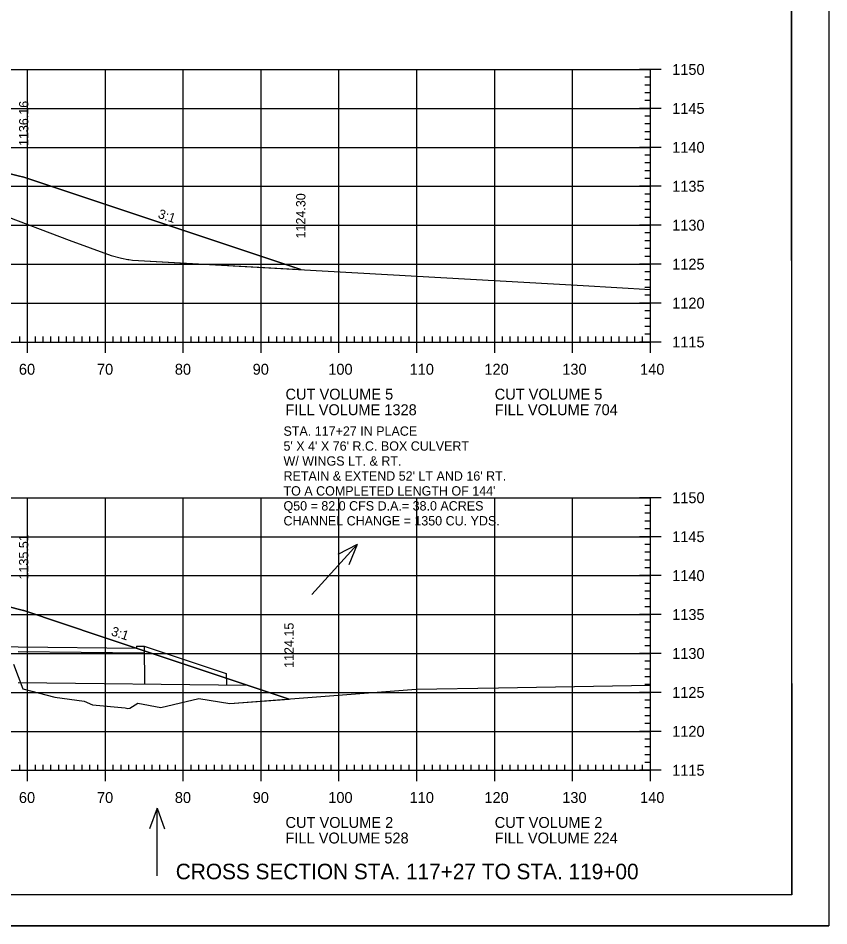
# Model space of a CAD drawing. Extents: x 1322838 to 1324533, y 339903 to 351025.
# Drawn here: x 1323762.5 to 1323866.6, y 340756.5 to 340873 of the extents above; entities that cross this region are included whole.
import ezdxf

# ---------------------------------------------------------------- set-up
doc = ezdxf.new("R2010")
doc.units = 0
for name, color, linetype in [('R_Axis', 7, 'Continuous'), ('R_Axis Annot', 7, 'Continuous'), ('R_Border', 7, 'Continuous'), ('R_Border Notes', 7, 'Continuous'), ('R_Draft', 7, 'Continuous'), ('R_Exist Surface', 7, 'Continuous'), ('R_Fin Surface', 7, 'Continuous'), ('R_Fin Surface Annot', 7, 'Continuous'), ('R_Grid', 7, 'Continuous'), ('R_No Plot', 7, 'Continuous'), ('R_Water', 7, 'Continuous'), ('R_Water Annot', 7, 'Continuous')]:
    doc.layers.add(name, color=color, linetype=linetype)

msp = doc.modelspace()

# ---------------------------------------------------------------- linework, layer by layer
at = {"layer": 'R_Axis'}
for p, q in [((1323845.12, 340866.45), (1323842.32, 340866.45)), ((1323843.72, 340831.45), (1323843.72, 340866.45)), ((1323843.72, 340865.45), (1323843.02, 340865.45)), ((1323843.72, 340864.45), (1323843.02, 340864.45)), ((1323843.72, 340863.45), (1323843.02, 340863.45)), ((1323843.72, 340862.45), (1323843.02, 340862.45)), ((1323845.12, 340861.45), (1323842.32, 340861.45)), ((1323843.72, 340860.45), (1323843.02, 340860.45)), ((1323843.72, 340859.45), (1323843.02, 340859.45)), ((1323843.72, 340858.45), (1323843.02, 340858.45)), ((1323843.72, 340857.45), (1323843.02, 340857.45)), ((1323845.12, 340856.45), (1323842.32, 340856.45)), ((1323843.72, 340855.45), (1323843.02, 340855.45)), ((1323843.72, 340854.45), (1323843.02, 340854.45)), ((1323843.72, 340853.45), (1323843.02, 340853.45)), ((1323843.72, 340852.45), (1323843.02, 340852.45)), ((1323845.12, 340851.45), (1323842.32, 340851.45)), ((1323843.72, 340850.45), (1323843.02, 340850.45)), ((1323843.72, 340849.45), (1323843.02, 340849.45)), ((1323843.72, 340848.45), (1323843.02, 340848.45)), ((1323843.72, 340847.45), (1323843.02, 340847.45)), ((1323845.12, 340846.45), (1323842.32, 340846.45)), ((1323843.72, 340845.45), (1323843.02, 340845.45)), ((1323843.72, 340844.45), (1323843.02, 340844.45)), ((1323843.72, 340843.45), (1323843.02, 340843.45)), ((1323843.72, 340842.45), (1323843.02, 340842.45)), ((1323845.12, 340841.45), (1323842.32, 340841.45)), ((1323843.72, 340840.45), (1323843.02, 340840.45)), ((1323843.72, 340839.45), (1323843.02, 340839.45)), ((1323843.72, 340838.45), (1323843.02, 340838.45)), ((1323843.72, 340837.45), (1323843.02, 340837.45)), ((1323845.12, 340836.45), (1323842.32, 340836.45)), ((1323843.72, 340835.45), (1323843.02, 340835.45)), ((1323843.72, 340834.45), (1323843.02, 340834.45)), ((1323763.72, 340830.05), (1323763.72, 340832.85)), ((1323773.72, 340830.05), (1323773.72, 340832.85)), ((1323783.72, 340830.05), (1323783.72, 340832.85)), ((1323793.72, 340830.05), (1323793.72, 340832.85)), ((1323803.72, 340830.05), (1323803.72, 340832.85)), ((1323813.72, 340830.05), (1323813.72, 340832.85)), ((1323823.72, 340830.05), (1323823.72, 340832.85)), ((1323833.72, 340830.05), (1323833.72, 340832.85)), ((1323843.72, 340833.45), (1323843.02, 340833.45)), ((1323843.72, 340830.05), (1323843.72, 340832.85)), ((1323563.72, 340831.45), (1323843.72, 340831.45)), ((1323762.72, 340831.45), (1323762.72, 340832.15)), ((1323764.72, 340831.45), (1323764.72, 340832.15)), ((1323765.72, 340831.45), (1323765.72, 340832.15)), ((1323766.72, 340831.45), (1323766.72, 340832.15)), ((1323767.72, 340831.45), (1323767.72, 340832.15)), ((1323768.72, 340831.45), (1323768.72, 340832.15)), ((1323769.72, 340831.45), (1323769.72, 340832.15)), ((1323770.72, 340831.45), (1323770.72, 340832.15)), ((1323771.72, 340831.45), (1323771.72, 340832.15)), ((1323772.72, 340831.45), (1323772.72, 340832.15)), ((1323774.72, 340831.45), (1323774.72, 340832.15)), ((1323775.72, 340831.45), (1323775.72, 340832.15)), ((1323776.72, 340831.45), (1323776.72, 340832.15)), ((1323777.72, 340831.45), (1323777.72, 340832.15)), ((1323778.72, 340831.45), (1323778.72, 340832.15)), ((1323779.72, 340831.45), (1323779.72, 340832.15)), ((1323780.72, 340831.45), (1323780.72, 340832.15)), ((1323781.72, 340831.45), (1323781.72, 340832.15)), ((1323782.72, 340831.45), (1323782.72, 340832.15)), ((1323784.72, 340831.45), (1323784.72, 340832.15)), ((1323785.72, 340831.45), (1323785.72, 340832.15)), ((1323786.72, 340831.45), (1323786.72, 340832.15)), ((1323787.72, 340831.45), (1323787.72, 340832.15)), ((1323788.72, 340831.45), (1323788.72, 340832.15)), ((1323789.72, 340831.45), (1323789.72, 340832.15)), ((1323790.72, 340831.45), (1323790.72, 340832.15)), ((1323791.72, 340831.45), (1323791.72, 340832.15)), ((1323792.72, 340831.45), (1323792.72, 340832.15)), ((1323794.72, 340831.45), (1323794.72, 340832.15)), ((1323795.72, 340831.45), (1323795.72, 340832.15)), ((1323796.72, 340831.45), (1323796.72, 340832.15)), ((1323797.72, 340831.45), (1323797.72, 340832.15)), ((1323798.72, 340831.45), (1323798.72, 340832.15)), ((1323799.72, 340831.45), (1323799.72, 340832.15)), ((1323800.72, 340831.45), (1323800.72, 340832.15)), ((1323801.72, 340831.45), (1323801.72, 340832.15)), ((1323802.72, 340831.45), (1323802.72, 340832.15)), ((1323804.72, 340831.45), (1323804.72, 340832.15)), ((1323805.72, 340831.45), (1323805.72, 340832.15)), ((1323806.72, 340831.45), (1323806.72, 340832.15)), ((1323807.72, 340831.45), (1323807.72, 340832.15)), ((1323808.72, 340831.45), (1323808.72, 340832.15)), ((1323809.72, 340831.45), (1323809.72, 340832.15)), ((1323810.72, 340831.45), (1323810.72, 340832.15)), ((1323811.72, 340831.45), (1323811.72, 340832.15)), ((1323812.72, 340831.45), (1323812.72, 340832.15)), ((1323814.72, 340831.45), (1323814.72, 340832.15)), ((1323815.72, 340831.45), (1323815.72, 340832.15)), ((1323816.72, 340831.45), (1323816.72, 340832.15)), ((1323817.72, 340831.45), (1323817.72, 340832.15)), ((1323818.72, 340831.45), (1323818.72, 340832.15)), ((1323819.72, 340831.45), (1323819.72, 340832.15)), ((1323820.72, 340831.45), (1323820.72, 340832.15)), ((1323821.72, 340831.45), (1323821.72, 340832.15)), ((1323822.72, 340831.45), (1323822.72, 340832.15)), ((1323824.72, 340831.45), (1323824.72, 340832.15)), ((1323825.72, 340831.45), (1323825.72, 340832.15)), ((1323826.72, 340831.45), (1323826.72, 340832.15)), ((1323827.72, 340831.45), (1323827.72, 340832.15)), ((1323828.72, 340831.45), (1323828.72, 340832.15)), ((1323829.72, 340831.45), (1323829.72, 340832.15)), ((1323830.72, 340831.45), (1323830.72, 340832.15)), ((1323831.72, 340831.45), (1323831.72, 340832.15)), ((1323832.72, 340831.45), (1323832.72, 340832.15)), ((1323834.72, 340831.45), (1323834.72, 340832.15)), ((1323835.72, 340831.45), (1323835.72, 340832.15)), ((1323836.72, 340831.45), (1323836.72, 340832.15)), ((1323837.72, 340831.45), (1323837.72, 340832.15)), ((1323838.72, 340831.45), (1323838.72, 340832.15)), ((1323839.72, 340831.45), (1323839.72, 340832.15)), ((1323840.72, 340831.45), (1323840.72, 340832.15)), ((1323841.72, 340831.45), (1323841.72, 340832.15)), ((1323845.12, 340831.45), (1323842.32, 340831.45)), ((1323842.72, 340831.45), (1323842.72, 340832.15)), ((1323843.72, 340832.45), (1323843.02, 340832.45)), ((1323845.12, 340811.45), (1323842.32, 340811.45)), ((1323843.72, 340810.45), (1323843.02, 340810.45)), ((1323843.72, 340776.45), (1323843.72, 340811.45)), ((1323843.72, 340809.45), (1323843.02, 340809.45)), ((1323843.72, 340808.45), (1323843.02, 340808.45)), ((1323843.72, 340807.45), (1323843.02, 340807.45)), ((1323845.12, 340806.45), (1323842.32, 340806.45)), ((1323843.72, 340805.45), (1323843.02, 340805.45)), ((1323843.72, 340804.45), (1323843.02, 340804.45)), ((1323843.72, 340803.45), (1323843.02, 340803.45)), ((1323843.72, 340802.45), (1323843.02, 340802.45)), ((1323845.12, 340801.45), (1323842.32, 340801.45)), ((1323843.72, 340800.45), (1323843.02, 340800.45)), ((1323843.72, 340799.45), (1323843.02, 340799.45)), ((1323843.72, 340798.45), (1323843.02, 340798.45)), ((1323845.12, 340796.45), (1323842.32, 340796.45)), ((1323843.72, 340797.45), (1323843.02, 340797.45)), ((1323843.72, 340795.45), (1323843.02, 340795.45)), ((1323843.72, 340794.45), (1323843.02, 340794.45)), ((1323843.72, 340793.45), (1323843.02, 340793.45)), ((1323843.72, 340792.45), (1323843.02, 340792.45)), ((1323845.12, 340791.45), (1323842.32, 340791.45)), ((1323843.72, 340790.45), (1323843.02, 340790.45)), ((1323843.72, 340789.45), (1323843.02, 340789.45)), ((1323843.72, 340788.45), (1323843.02, 340788.45)), ((1323843.72, 340787.45), (1323843.02, 340787.45)), ((1323845.12, 340786.45), (1323842.32, 340786.45)), ((1323843.72, 340785.45), (1323843.02, 340785.45)), ((1323843.72, 340784.45), (1323843.02, 340784.45)), ((1323843.72, 340783.45), (1323843.02, 340783.45)), ((1323843.72, 340782.45), (1323843.02, 340782.45)), ((1323845.12, 340781.45), (1323842.32, 340781.45)), ((1323843.72, 340780.45), (1323843.02, 340780.45)), ((1323843.72, 340779.45), (1323843.02, 340779.45)), ((1323763.72, 340775.05), (1323763.72, 340777.85)), ((1323773.72, 340775.05), (1323773.72, 340777.85)), ((1323783.72, 340775.05), (1323783.72, 340777.85)), ((1323793.72, 340775.05), (1323793.72, 340777.85)), ((1323803.72, 340775.05), (1323803.72, 340777.85)), ((1323813.72, 340775.05), (1323813.72, 340777.85)), ((1323823.72, 340775.05), (1323823.72, 340777.85)), ((1323833.72, 340775.05), (1323833.72, 340777.85)), ((1323843.72, 340778.45), (1323843.02, 340778.45)), ((1323843.72, 340775.05), (1323843.72, 340777.85)), ((1323762.72, 340776.45), (1323762.72, 340777.15)), ((1323764.72, 340776.45), (1323764.72, 340777.15)), ((1323765.72, 340776.45), (1323765.72, 340777.15)), ((1323766.72, 340776.45), (1323766.72, 340777.15)), ((1323767.72, 340776.45), (1323767.72, 340777.15)), ((1323768.72, 340776.45), (1323768.72, 340777.15)), ((1323769.72, 340776.45), (1323769.72, 340777.15)), ((1323770.72, 340776.45), (1323770.72, 340777.15)), ((1323771.72, 340776.45), (1323771.72, 340777.15)), ((1323772.72, 340776.45), (1323772.72, 340777.15)), ((1323774.72, 340776.45), (1323774.72, 340777.15)), ((1323775.72, 340776.45), (1323775.72, 340777.15)), ((1323776.72, 340776.45), (1323776.72, 340777.15)), ((1323777.72, 340776.45), (1323777.72, 340777.15)), ((1323778.72, 340776.45), (1323778.72, 340777.15)), ((1323779.72, 340776.45), (1323779.72, 340777.15)), ((1323780.72, 340776.45), (1323780.72, 340777.15)), ((1323781.72, 340776.45), (1323781.72, 340777.15)), ((1323782.72, 340776.45), (1323782.72, 340777.15)), ((1323784.72, 340776.45), (1323784.72, 340777.15)), ((1323785.72, 340776.45), (1323785.72, 340777.15)), ((1323786.72, 340776.45), (1323786.72, 340777.15)), ((1323787.72, 340776.45), (1323787.72, 340777.15)), ((1323788.72, 340776.45), (1323788.72, 340777.15)), ((1323789.72, 340776.45), (1323789.72, 340777.15)), ((1323790.72, 340776.45), (1323790.72, 340777.15)), ((1323791.72, 340776.45), (1323791.72, 340777.15)), ((1323792.72, 340776.45), (1323792.72, 340777.15)), ((1323794.72, 340776.45), (1323794.72, 340777.15)), ((1323795.72, 340776.45), (1323795.72, 340777.15)), ((1323796.72, 340776.45), (1323796.72, 340777.15)), ((1323797.72, 340776.45), (1323797.72, 340777.15)), ((1323798.72, 340776.45), (1323798.72, 340777.15)), ((1323799.72, 340776.45), (1323799.72, 340777.15)), ((1323800.72, 340776.45), (1323800.72, 340777.15)), ((1323801.72, 340776.45), (1323801.72, 340777.15)), ((1323802.72, 340776.45), (1323802.72, 340777.15)), ((1323804.72, 340776.45), (1323804.72, 340777.15)), ((1323805.72, 340776.45), (1323805.72, 340777.15)), ((1323806.72, 340776.45), (1323806.72, 340777.15)), ((1323807.72, 340776.45), (1323807.72, 340777.15)), ((1323808.72, 340776.45), (1323808.72, 340777.15)), ((1323809.72, 340776.45), (1323809.72, 340777.15)), ((1323810.72, 340776.45), (1323810.72, 340777.15)), ((1323811.72, 340776.45), (1323811.72, 340777.15)), ((1323812.72, 340776.45), (1323812.72, 340777.15)), ((1323814.72, 340776.45), (1323814.72, 340777.15)), ((1323815.72, 340776.45), (1323815.72, 340777.15)), ((1323816.72, 340776.45), (1323816.72, 340777.15)), ((1323817.72, 340776.45), (1323817.72, 340777.15)), ((1323818.72, 340776.45), (1323818.72, 340777.15)), ((1323819.72, 340776.45), (1323819.72, 340777.15)), ((1323820.72, 340776.45), (1323820.72, 340777.15)), ((1323821.72, 340776.45), (1323821.72, 340777.15)), ((1323822.72, 340776.45), (1323822.72, 340777.15)), ((1323824.72, 340776.45), (1323824.72, 340777.15)), ((1323825.72, 340776.45), (1323825.72, 340777.15)), ((1323826.72, 340776.45), (1323826.72, 340777.15)), ((1323827.72, 340776.45), (1323827.72, 340777.15)), ((1323828.72, 340776.45), (1323828.72, 340777.15)), ((1323829.72, 340776.45), (1323829.72, 340777.15)), ((1323830.72, 340776.45), (1323830.72, 340777.15)), ((1323831.72, 340776.45), (1323831.72, 340777.15)), ((1323832.72, 340776.45), (1323832.72, 340777.15)), ((1323834.72, 340776.45), (1323834.72, 340777.15)), ((1323835.72, 340776.45), (1323835.72, 340777.15)), ((1323836.72, 340776.45), (1323836.72, 340777.15)), ((1323837.72, 340776.45), (1323837.72, 340777.15)), ((1323838.72, 340776.45), (1323838.72, 340777.15)), ((1323839.72, 340776.45), (1323839.72, 340777.15)), ((1323840.72, 340776.45), (1323840.72, 340777.15)), ((1323841.72, 340776.45), (1323841.72, 340777.15)), ((1323842.72, 340776.45), (1323842.72, 340777.15)), ((1323843.72, 340777.45), (1323843.02, 340777.45)), ((1323563.72, 340776.45), (1323843.72, 340776.45)), ((1323845.12, 340776.45), (1323842.32, 340776.45))]:
    msp.add_line(p, q, dxfattribs=at)
at = {"layer": 'R_Border'}
for q in [(1323861.9, 340965.91), (1323545.72, 340760.45)]:
    msp.add_line((1323861.9, 340760.45), q, dxfattribs=at)
at = {"layer": 'R_Exist Surface'}
for points in [[(1323759.96, 340847.96), (1323769.04, 340844.53), (1323774.44, 340842.54), (1323775.78, 340842.23), (1323776.58, 340842.05), (1323776.72, 340842.03), (1323777.2, 340841.96), (1323835.07, 340838.72), (1323843.72, 340838.19)], [(1323761.9, 340790.08), (1323763.11, 340786.93), (1323767.23, 340785.83), (1323770.98, 340785.34), (1323772.07, 340784.86), (1323776.24, 340784.45), (1323776.59, 340784.39), (1323776.84, 340784.44), (1323777.88, 340785.06), (1323780.85, 340784.5), (1323785.7, 340785.68), (1323789.7, 340785.01), (1323813.64, 340786.87), (1323824.23, 340787.05), (1323843.72, 340787.38)]]:
    msp.add_lwpolyline(points, dxfattribs=at)
at = {"layer": 'R_Fin Surface'}
for points in [[(1323633.24, 340848.96), (1323644.22, 340852.62), (1323655.84, 340855.52), (1323660.22, 340856.62), (1323662.69, 340857.24), (1323666.22, 340858.12), (1323668.55, 340858.21), (1323672.22, 340858.36), (1323673.13, 340858.38), (1323674.22, 340858.4), (1323703.72, 340858.99), (1323733.22, 340858.4), (1323733.44, 340858.39), (1323735.22, 340858.36), (1323737.88, 340858.25), (1323741.22, 340858.12), (1323743.43, 340857.57), (1323747.22, 340856.62), (1323762.5, 340852.8), (1323763.22, 340852.62), (1323798.81, 340840.75)], [(1323658.41, 340800.51), (1323660.22, 340800.96), (1323666.22, 340802.46), (1323670.65, 340802.64), (1323672.22, 340802.7), (1323674.22, 340802.74), (1323687.48, 340803.01), (1323703.71, 340803.33), (1323703.72, 340803.33), (1323733.21, 340802.74), (1323733.22, 340802.74), (1323735.22, 340802.7), (1323741.22, 340802.46), (1323745.52, 340801.39), (1323747.22, 340800.96), (1323754.05, 340799.26), (1323763.21, 340796.96), (1323763.22, 340796.96), (1323773.17, 340793.65), (1323797.3, 340785.6)]]:
    msp.add_lwpolyline(points, dxfattribs=at)
at = {"layer": 'R_Grid'}
for p, q in [((1323563.72, 340866.45), (1323843.72, 340866.45)), ((1323763.72, 340831.45), (1323763.72, 340866.45)), ((1323773.72, 340831.45), (1323773.72, 340866.45)), ((1323783.72, 340831.45), (1323783.72, 340866.45)), ((1323793.72, 340831.45), (1323793.72, 340866.45)), ((1323803.72, 340831.45), (1323803.72, 340866.45)), ((1323813.72, 340831.45), (1323813.72, 340866.45)), ((1323823.72, 340831.45), (1323823.72, 340866.45)), ((1323833.72, 340831.45), (1323833.72, 340866.45)), ((1323843.72, 340831.45), (1323843.72, 340866.45)), ((1323563.72, 340861.45), (1323843.72, 340861.45)), ((1323563.72, 340856.45), (1323843.72, 340856.45)), ((1323563.72, 340851.45), (1323843.72, 340851.45)), ((1323563.72, 340846.45), (1323843.72, 340846.45)), ((1323563.72, 340841.45), (1323843.72, 340841.45)), ((1323563.72, 340836.45), (1323843.72, 340836.45)), ((1323563.72, 340831.45), (1323843.72, 340831.45)), ((1323563.72, 340811.45), (1323843.72, 340811.45)), ((1323763.72, 340776.45), (1323763.72, 340811.45)), ((1323773.72, 340776.45), (1323773.72, 340811.45)), ((1323783.72, 340776.45), (1323783.72, 340811.45)), ((1323793.72, 340776.45), (1323793.72, 340811.45)), ((1323803.72, 340776.45), (1323803.72, 340811.45)), ((1323813.72, 340776.45), (1323813.72, 340811.45)), ((1323823.72, 340776.45), (1323823.72, 340811.45)), ((1323833.72, 340776.45), (1323833.72, 340811.45)), ((1323843.72, 340776.45), (1323843.72, 340811.45)), ((1323563.72, 340806.45), (1323843.72, 340806.45)), ((1323563.72, 340801.45), (1323843.72, 340801.45)), ((1323563.72, 340796.45), (1323843.72, 340796.45)), ((1323563.72, 340791.45), (1323843.72, 340791.45)), ((1323563.72, 340786.45), (1323843.72, 340786.45)), ((1323563.72, 340781.45), (1323843.72, 340781.45)), ((1323563.72, 340776.45), (1323843.72, 340776.45))]:
    msp.add_line(p, q, dxfattribs=at)
at = {"layer": 'R_No Plot'}
msp.add_line((1323533.31, 340756.48), (1323866.65, 340756.48), dxfattribs=at)
for points in [[(1323533.31, 340969.81), (1323866.65, 340969.81), (1323866.65, 340756.47), (1323533.31, 340756.47)], [(1323779.64, 340965.91), (1323799.26, 340965.91), (1323799.26, 340956.03), (1323815.37, 340956.03), (1323838.57, 340956.03), (1323838.57, 340923.36), (1323861.77, 340923.36), (1323861.9, 340760.45), (1323545.72, 340760.45), (1323545.72, 340965.91)], [(1323736.63, 340856.83), (1323737.14, 340856.77), (1323740.9, 340855.89), (1323743.96, 340855.21), (1323753.51, 340850.79), (1323759.96, 340847.96), (1323769.04, 340844.53), (1323774.44, 340842.54), (1323775.78, 340842.23), (1323776.58, 340842.05), (1323776.72, 340842.03), (1323777.2, 340841.96), (1323798.81, 340840.75), (1323763.22, 340852.62), (1323762.5, 340852.8), (1323747.22, 340856.62)]]:
    msp.add_lwpolyline(points, close=True, dxfattribs=at)
msp.add_lwpolyline([(1323761.9, 340790.08), (1323763.11, 340786.93), (1323767.23, 340785.83), (1323770.98, 340785.34), (1323772.07, 340784.86), (1323776.24, 340784.45), (1323776.59, 340784.39), (1323776.84, 340784.44), (1323777.88, 340785.06), (1323780.85, 340784.5), (1323785.7, 340785.68), (1323789.7, 340785.01), (1323797.3, 340785.6), (1323773.17, 340793.65), (1323763.22, 340796.96), (1323763.21, 340796.96), (1323754.05, 340799.26)], dxfattribs=at)
at = {"layer": 'R_Water'}
for p, q in [((1323685.51, 340793.14), (1323762.51, 340792.3)), ((1323762.51, 340792.3), (1323777.7, 340792.14)), ((1323777.7, 340792.39), (1323778.7, 340792.4)), ((1323777.7, 340792.39), (1323777.7, 340792.14)), ((1323778.7, 340792.4), (1323778.75, 340787.54)), ((1323778.7, 340792.4), (1323789.24, 340788.88)), ((1323762.5, 340791.72), (1323778.71, 340791.54)), ((1323789.24, 340788.88), (1323789.25, 340787.43)), ((1323762.5, 340787.72), (1323791.91, 340787.4))]:
    msp.add_line(p, q, dxfattribs=at)
at = {"layer": 'R_Water Annot'}
for p, q in [((1323800.23, 340799.02), (1323806.07, 340805.46)), ((1323806.07, 340805.46), (1323803.56, 340804.14)), ((1323806.07, 340805.46), (1323805, 340802.84)), ((1323780.35, 340771.59), (1323779.38, 340768.93)), ((1323780.35, 340762.9), (1323780.35, 340771.59)), ((1323780.35, 340771.59), (1323781.32, 340768.93))]:
    msp.add_line(p, q, dxfattribs=at)

# ---------------------------------------------------------------- texts
at = {"layer": 'R_Axis Annot'}
for s, p in [('1150', (1323846.52, 340865.75)), ('1145', (1323846.52, 340860.75)), ('1140', (1323846.52, 340855.75)), ('1135', (1323846.52, 340850.75)), ('1130', (1323846.52, 340845.75)), ('1125', (1323846.52, 340840.75)), ('1120', (1323846.52, 340835.75)), ('1115', (1323846.52, 340830.75)), ('60', (1323762.6, 340827.25)), ('70', (1323772.63, 340827.25)), ('80', (1323782.63, 340827.25)), ('90', (1323792.63, 340827.25)), ('100', (1323802.34, 340827.25)), ('110', (1323812.79, 340827.25)), ('120', (1323822.4, 340827.25)), ('130', (1323832.4, 340827.25)), ('140', (1323842.4, 340827.25)), ('CUT VOLUME 5', (1323796.85, 340824.05)), ('CUT VOLUME 5', (1323823.72, 340824.05)), ('FILL VOLUME 1328', (1323796.85, 340822.05)), ('FILL VOLUME 704', (1323823.72, 340822.05)), ('1150', (1323846.52, 340810.75)), ('1145', (1323846.52, 340805.75)), ('1140', (1323846.52, 340800.75)), ('1135', (1323846.52, 340795.75)), ('1130', (1323846.52, 340790.75)), ('1125', (1323846.52, 340785.75)), ('1120', (1323846.52, 340780.75)), ('1115', (1323846.52, 340775.75)), ('60', (1323762.6, 340772.25)), ('70', (1323772.63, 340772.25)), ('80', (1323782.63, 340772.25)), ('90', (1323792.63, 340772.25)), ('100', (1323802.34, 340772.25)), ('110', (1323812.79, 340772.25)), ('120', (1323822.4, 340772.25)), ('130', (1323832.4, 340772.25)), ('140', (1323842.4, 340772.25)), ('CUT VOLUME 2', (1323796.85, 340769.05)), ('CUT VOLUME 2', (1323823.72, 340769.05)), ('FILL VOLUME 528', (1323796.85, 340767.05)), ('FILL VOLUME 224', (1323823.72, 340767.05))]:
    msp.add_text(s, height=1.4, dxfattribs=at).set_placement(p)
at = {"layer": 'R_Border Notes'}
for s, p in [('STA. 117+27 IN PLACE', (1323796.59, 340819.41)), ("5' X 4' X 76' R.C. BOX CULVERT", (1323796.59, 340817.49)), ('W/ WINGS LT. & RT.', (1323796.59, 340815.57)), ("RETAIN & EXTEND 52' LT AND 16' RT.", (1323796.59, 340813.65)), ("TO A COMPLETED LENGTH OF 144'", (1323796.59, 340811.73)), ('Q50 = 82.0 CFS D.A.= 38.0 ACRES', (1323796.59, 340809.81)), ('CHANNEL CHANGE = 1350 CU. YDS.', (1323796.59, 340807.89))]:
    msp.add_text(s, height=1.2, dxfattribs=at).set_placement(p)
at = {"layer": 'R_Draft'}
msp.add_text('CROSS SECTION STA. 117+27 TO STA. 119+00', height=2, dxfattribs=at).set_placement((1323782.75, 340762.45))
at = {"layer": 'R_Fin Surface Annot'}
for s, rotation, p in [('1136.16', 90, (1323763.82, 340856.62)), ('1124.30', 90, (1323799.41, 340844.75)), ('3:1', 341.5661, (1323780.38, 340847.42)), ('1135.51', 90, (1323763.82, 340800.96)), ('1124.15', 90, (1323797.9, 340789.6)), ('3:1', 341.5656, (1323774.36, 340793.81))]:
    msp.add_text(s, height=1.2, rotation=rotation, dxfattribs=at).set_placement(p)

doc.saveas('drawing.dxf')
